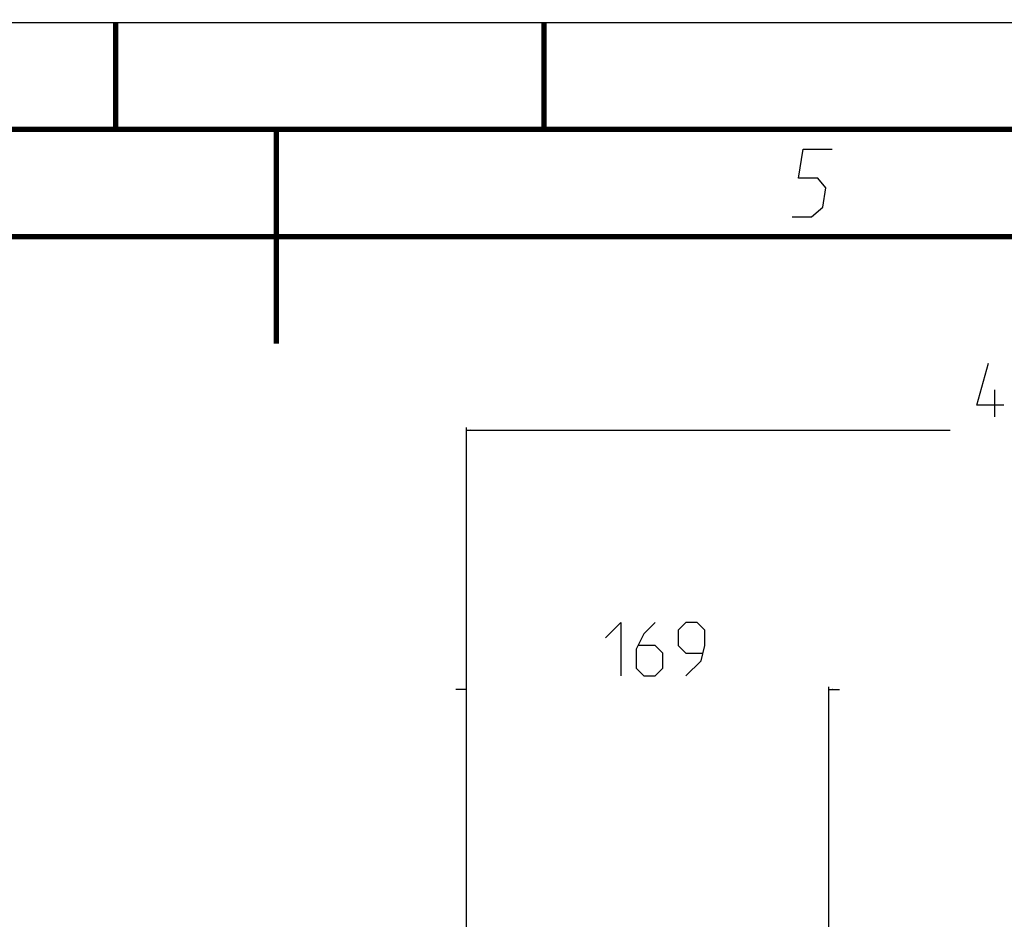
# Model space of a CAD drawing. Header units: millimetres. Extents: x 0 to 420, y 0 to 297.
# Tile 281 of 502: x 206 to 251, y 255 to 297. Entities that reach past the tile are written whole.
import ezdxf

# ---------------------------------------------------------------- set-up
doc = ezdxf.new("R2010")
doc.units = ezdxf.units.MM
doc.header["$LTSCALE"] = 23.1
doc.layers.get('0').update_dxf_attribs({"linetype": 'CONTINUOUS'})
doc.layers.add('DIM_PILOTEES', color=7, linetype='CONTINUOUS')
doc.styles.add('TEXTSTYLE_3', font='txt', dxfattribs={"width": 1.071429})
doc.styles.add('TEXTSTYLE_6', font='txt', dxfattribs={"width": 1.178571})
doc.dimstyles.new('DIMSTYLE_2', dxfattribs={"dimtxt": 2.5, "dimasz": 0.1875, "dimexe": 0.125, "dimexo": 0.0625, "dimgap": 1.25, "dimtad": 0, "dimtih": 1, "dimtoh": 1, "dimdsep": 46, "dimtxsty": 'TEXTSTYLE_3', "dimblk": '_FILLED', "dimblk1": '_FILLED', "dimblk2": '_FILLED', "dimcen": 0.09, "dimazin": 2, "dimtfac": 1, "dimtofl": 0, "dimtmove": 0, "dimatfit": 3, "dimldrblk": '_FILLED', "dimfxl": 1, "dimtolj": 1, "dimarcsym": 0})
doc.dimstyles.new('DIMSTYLE_5', dxfattribs={"dimtxt": 2.5, "dimasz": 0.1875, "dimexe": 0.125, "dimexo": 0.0625, "dimgap": 1.25, "dimtad": 0, "dimtih": 1, "dimtoh": 1, "dimdsep": 46, "dimtxsty": 'TEXTSTYLE_6', "dimblk": '_FILLED', "dimblk1": '_FILLED', "dimblk2": '_FILLED', "dimcen": 0.09, "dimazin": 2, "dimtfac": 1, "dimtofl": 0, "dimtmove": 0, "dimatfit": 3, "dimldrblk": '_FILLED', "dimfxl": 1, "dimtolj": 1, "dimarcsym": 0})

# ---------------------------------------------------------------- blocks, each defined once
blk = doc.blocks.new('_FILLED')
at = {"color": 0, "linetype": 'BYBLOCK'}
blk.add_solid([(0, 0), (-1, 0.17), (-1, -0.17)], dxfattribs=at)
blk = doc.blocks.new('*D1')
at = {"layer": 'DIM_PILOTEES', "color": 2, "linetype": 'CONTINUOUS'}
for p, q in [((226.388, 265.862), (225.888, 265.862)), ((226.388, 264.612), (226.388, 265.987)), ((243.295, 264.612), (243.295, 265.987)), ((243.295, 265.862), (243.795, 265.862)), ((226.388, 206.216), (226.388, 264.612)), ((243.295, 226.558), (243.295, 264.612))]:
    blk.add_line(p, q, dxfattribs=at)
at = {"layer": 'DIM_PILOTEES', "color": 2, "linetype": 'CONTINUOUS', "xscale": 0.1875, "yscale": 0.1875, "zscale": 0.1875}
blk.add_blockref('_FILLED', (226.388, 265.862), dxfattribs=at)
at = {"layer": 'DIM_PILOTEES', "color": 2, "linetype": 'CONTINUOUS', "xscale": 0.1875, "yscale": 0.1875, "zscale": 0.1875, "rotation": 180}
blk.add_blockref('_FILLED', (243.295, 265.862), dxfattribs=at)
at = {"layer": 'DIM_PILOTEES', "color": 2, "linetype": 'CONTINUOUS', "insert": (235.55, 267.112), "char_height": 2.5, "width": 8.03571, "attachment_point": 2, "line_spacing_factor": 0.9, "style": 'TEXTSTYLE_3'}
blk.add_mtext('{\\ftxt;\\W0.0001;\\H0.0001;\\~}{\\ftxt;\\W2.1428571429;\\H2.5; }{\\ftxt;\\W0.0001;\\H0.0001;\\~}', dxfattribs=at)
blk = doc.blocks.new('*D8')
at = {"layer": 'DIM_PILOTEES', "color": 2, "linetype": 'CONTINUOUS'}
for p, q in [((226.388, 276.714), (226.388, 278.089)), ((276.221, 276.714), (276.221, 278.089)), ((226.388, 277.964), (248.962, 277.964)), ((276.221, 277.964), (257.354, 277.964)), ((226.388, 206.216), (226.388, 276.714)), ((276.221, 241.62), (276.221, 276.714))]:
    blk.add_line(p, q, dxfattribs=at)
at = {"layer": 'DIM_PILOTEES', "color": 2, "linetype": 'CONTINUOUS', "xscale": 0.1875, "yscale": 0.1875, "zscale": 0.1875, "rotation": 180}
blk.add_blockref('_FILLED', (226.388, 277.964), dxfattribs=at)
at = {"layer": 'DIM_PILOTEES', "color": 2, "linetype": 'CONTINUOUS', "xscale": 0.1875, "yscale": 0.1875, "zscale": 0.1875}
blk.add_blockref('_FILLED', (276.221, 277.964), dxfattribs=at)
at = {"layer": 'DIM_PILOTEES', "color": 2, "linetype": 'CONTINUOUS', "insert": (253.158, 279.214), "char_height": 2.5, "width": 8.83929, "attachment_point": 2, "line_spacing_factor": 0.9, "style": 'TEXTSTYLE_6'}
blk.add_mtext('{\\ftxt;\\W0.0001;\\H0.0001;\\~}{\\ftxt;\\W2.3571428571;\\H2.5; }{\\ftxt;\\W0.0001;\\H0.0001;\\~}', dxfattribs=at)

msp = doc.modelspace()

# ---------------------------------------------------------------- linework, layer by layer
at = {"color": 7, "linetype": 'CONTINUOUS'}
for p, q in [((0, 297), (420, 297)), ((0, 297), (420, 297)), ((25, 287), (410, 287))]:
    msp.add_line(p, q, dxfattribs=at)
at = {"color": 2, "linetype": 'CONTINUOUS'}
for p, q in [((241.883, 289.725), (242.104, 291.075)), ((242.104, 291.075), (243.454, 291.075)), ((242.783, 289.725), (241.883, 289.725)), ((243.16, 289.275), (242.783, 289.725)), ((243.013, 288.375), (243.16, 289.275)), ((242.49, 287.925), (243.013, 288.375)), ((241.59, 287.925), (242.49, 287.925))]:
    msp.add_line(p, q, dxfattribs=at)
at = {"color": 7, "linetype": 'CONTINUOUS', "const_width": 0.25}
for points in [[(210, 297), (210, 292)], [(230, 297), (230, 292)], [(415, 292), (20, 292)], [(217.5, 292), (217.5, 282)], [(25, 287), (410, 287)]]:
    msp.add_lwpolyline(points, dxfattribs=at)
at = {"layer": 'DIM_PILOTEES', "color": 2, "linetype": 'CONTINUOUS'}
for p, q in [((250.212, 279.125), (250.747, 281.089)), ((251.045, 278.589), (251.045, 279.839)), ((251.462, 279.125), (250.212, 279.125)), ((232.872, 268.273), (233.586, 268.987)), ((233.586, 268.987), (233.586, 266.487)), ((235.193, 268.987), (234.657, 268.452)), ((236.622, 268.987), (236.265, 268.63)), ((237.157, 268.987), (236.622, 268.987)), ((237.515, 268.63), (237.157, 268.987)), ((234.657, 268.452), (234.3, 267.737)), ((236.265, 268.63), (236.265, 267.916)), ((237.515, 267.916), (237.515, 268.63)), ((234.3, 267.737), (234.3, 266.845)), ((235.193, 267.916), (234.419, 267.916)), ((235.55, 267.559), (235.193, 267.916)), ((235.55, 266.845), (235.55, 267.559)), ((236.265, 267.916), (236.622, 267.559)), ((236.622, 267.559), (237.396, 267.559)), ((237.336, 267.202), (237.515, 267.916)), ((236.622, 266.487), (237.336, 267.202)), ((234.3, 266.845), (234.657, 266.487)), ((235.193, 266.487), (235.55, 266.845)), ((234.657, 266.487), (235.193, 266.487))]:
    msp.add_line(p, q, dxfattribs=at)

# ---------------------------------------------------------------- dimensions: what is measured, and where the dimension line sits
for base, p1, text, dimstyle, picture, middle in [((226.388, 277.964), (276.221, 241.558), '{\\ftxt;\\W0.0001;\\H0.0001;\\~}{\\ftxt;\\W2.3571428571;\\H2.5; }{\\ftxt;\\W0.0001;\\H0.0001;\\~}', 'DIMSTYLE_5', '*D8', (250.212, 276.714)), ((226.388, 265.862), (243.295, 226.496), '{\\ftxt;\\W0.0001;\\H0.0001;\\~}{\\ftxt;\\W2.1428571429;\\H2.5; }{\\ftxt;\\W0.0001;\\H0.0001;\\~}', 'DIMSTYLE_2', '*D1', (232.872, 264.612))]:
    dim = msp.add_linear_dim(base=base, p1=p1, p2=(226.388, 206.153), angle=180, text=text, dimstyle=dimstyle, dxfattribs=at)
    dim.commit()
    dim.dimension.update_dxf_attribs({"geometry": picture, "text_midpoint": middle, "dimtype": 160})

doc.saveas('drawing.dxf')
